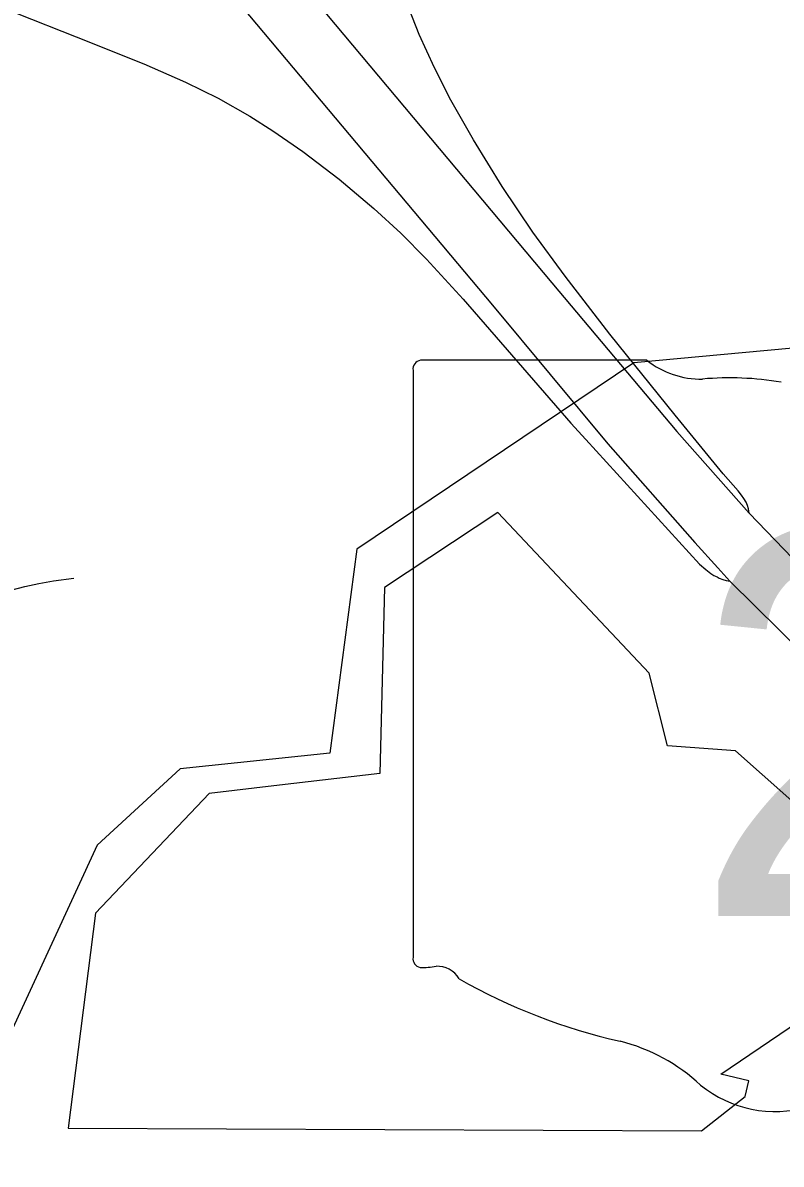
# Model space of a CAD drawing. Extents: x 0 to 34, y 0 to 22.
# Drawn here: x 8.3059 to 8.4353, y 14.8308 to 15.0254 of the extents above; entities that cross this region are included whole.
import ezdxf

# ---------------------------------------------------------------- set-up
doc = ezdxf.new("R2010")
doc.units = 0
for name, color, linetype in [('GM_X_Interchange_Ramps', 7, 'Continuous'), ('GM_X_Minor_Lake', 7, 'Continuous'), ('GM_X_Minor_River', 7, 'Continuous'), ('GM_X_State_Location', 7, 'Continuous'), ('GM_X_State_Route', 7, 'Continuous'), ('GM_X_State_Shield', 7, 'Continuous'), ('GM_X_Township_Road', 7, 'Continuous')]:
    doc.layers.add(name, color=color, linetype=linetype)

msp = doc.modelspace()

# ---------------------------------------------------------------- linework, layer by layer
at = {"layer": 'GM_X_Interchange_Ramps'}
for points in [[(8.294771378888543, 15.031026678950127), (8.314984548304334, 15.02300791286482), (8.326520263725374, 15.018384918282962), (8.333631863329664, 15.01526252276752), (8.339196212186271, 15.012503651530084), (8.344602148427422, 15.009443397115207), (8.348538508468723, 15.006954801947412), (8.353652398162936, 15.003425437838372), (8.359841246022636, 14.998724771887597), (8.365790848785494, 14.993732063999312), (8.370348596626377, 14.989509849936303), (8.374726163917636, 14.985104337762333), (8.381033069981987, 14.978241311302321), (8.39938522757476, 14.957139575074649), (8.401929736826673, 14.954303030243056), (8.42131958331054, 14.933077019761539), (8.422416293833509, 14.932151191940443), (8.423264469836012, 14.931504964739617), (8.423792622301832, 14.931163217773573), (8.424327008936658, 14.930896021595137), (8.424699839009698, 14.930697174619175), (8.4252839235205, 14.930476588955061), (8.425899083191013, 14.930305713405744), (8.426504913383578, 14.930187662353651)], [(8.429795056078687, 14.941797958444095), (8.42967390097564, 14.942490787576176), (8.429506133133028, 14.943071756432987), (8.429276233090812, 14.943634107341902), (8.428894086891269, 14.944246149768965), (8.428515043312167, 14.944824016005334), (8.42790299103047, 14.945557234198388), (8.425349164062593, 14.948465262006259), (8.41715328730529, 14.958478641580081), (8.406005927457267, 14.972285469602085), (8.398400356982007, 14.982152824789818), (8.392904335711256, 14.989708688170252), (8.387684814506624, 14.997460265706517), (8.382766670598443, 15.005404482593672), (8.378929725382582, 15.012180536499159), (8.376090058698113, 15.017723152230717), (8.373505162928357, 15.023390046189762), (8.371230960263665, 15.029184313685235)]]:
    msp.add_lwpolyline(points, dxfattribs=at)
at = {"layer": 'GM_X_Minor_Lake'}
for points in [[(8.349663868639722, 14.895365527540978), (8.337659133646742, 14.8939678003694), (8.318295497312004, 14.873575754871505), (8.313646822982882, 14.836905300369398), (8.421681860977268, 14.836459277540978), (8.429143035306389, 14.842298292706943), (8.4297339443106, 14.844955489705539), (8.424987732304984, 14.846133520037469), (8.44334000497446, 14.8585454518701), (8.451725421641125, 14.860763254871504), (8.452071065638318, 14.85600567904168), (8.447211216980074, 14.842159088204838), (8.44601803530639, 14.835132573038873), (8.449793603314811, 14.831299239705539), (8.453038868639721, 14.832796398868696), (8.467927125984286, 14.865393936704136), (8.427491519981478, 14.901268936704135), (8.41589492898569, 14.90211742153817), (8.412753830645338, 14.91450473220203), (8.386900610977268, 14.941899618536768)], [(8.386900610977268, 14.941899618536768), (8.367593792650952, 14.929114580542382), (8.366786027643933, 14.897358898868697), (8.349663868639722, 14.895365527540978)]]:
    msp.add_lwpolyline(points, dxfattribs=at)
at = {"layer": 'GM_X_Minor_River'}
msp.add_lwpolyline([(8.551256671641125, 14.989722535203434), (8.511473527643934, 14.991156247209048), (8.497661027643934, 14.975476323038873), (8.410105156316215, 14.967396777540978), (8.362887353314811, 14.935616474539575), (8.358252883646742, 14.900847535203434), (8.332744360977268, 14.898189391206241), (8.318572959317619, 14.885175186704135), (8.303105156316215, 14.85163067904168), (8.288548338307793, 14.761784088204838), (8.252197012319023, 14.733342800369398), (8.25170742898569, 14.718703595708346)], dxfattribs=at)
at = {"layer": 'GM_X_State_Route'}
for points in [[(8.176888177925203, 15.242264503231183), (8.196619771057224, 15.218509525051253), (8.20057479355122, 15.213886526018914), (8.219862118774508, 15.190954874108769), (8.263587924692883, 15.138837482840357), (8.309634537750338, 15.0840326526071), (8.317438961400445, 15.074758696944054), (8.319045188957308, 15.072851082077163), (8.354752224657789, 15.030411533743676), (8.396129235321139, 14.981031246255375), (8.417473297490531, 14.955716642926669), (8.429795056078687, 14.941797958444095)], [(8.309026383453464, 15.06894477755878), (8.310622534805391, 15.06704127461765), (8.312222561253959, 15.065136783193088), (8.340948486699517, 15.030886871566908), (8.386010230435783, 14.977259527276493), (8.405707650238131, 14.953619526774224), (8.420530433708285, 14.936758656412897), (8.424441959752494, 14.932430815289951), (8.426504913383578, 14.930187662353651), (8.4561038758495, 14.900939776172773), (8.466626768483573, 14.891731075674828), (8.478550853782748, 14.881761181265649), (8.488241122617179, 14.87397853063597), (8.498130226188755, 14.866450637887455), (8.509482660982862, 14.858288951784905), (8.52102149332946, 14.850388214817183), (8.531432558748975, 14.843599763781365), (8.542008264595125, 14.8370722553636), (8.554087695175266, 14.830029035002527), (8.567683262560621, 14.822501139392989), (8.585535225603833, 14.813040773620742), (8.61858590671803, 14.795723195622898), (8.63559901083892, 14.786809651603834)], [(8.429795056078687, 14.941797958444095), (8.444661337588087, 14.92638486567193), (8.446795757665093, 14.924266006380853), (8.453491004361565, 14.917620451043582), (8.461435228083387, 14.910182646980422), (8.470737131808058, 14.901927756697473), (8.48261152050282, 14.891898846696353), (8.494700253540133, 14.882130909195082), (8.504564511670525, 14.874556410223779), (8.51462758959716, 14.867249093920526), (8.526157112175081, 14.859326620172), (8.539174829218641, 14.85083560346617), (8.549759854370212, 14.844305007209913), (8.559170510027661, 14.838840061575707), (8.57143323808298, 14.832116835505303), (8.614049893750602, 14.809731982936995), (8.63517957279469, 14.798668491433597), (8.647060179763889, 14.792448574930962), (8.69114326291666, 14.769510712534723), (8.712036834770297, 14.75851556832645), (8.739243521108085, 14.744196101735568), (8.770917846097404, 14.727704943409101), (8.792895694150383, 14.71613501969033), (8.821798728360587, 14.701045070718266)]]:
    msp.add_lwpolyline(points, dxfattribs=at)
at = {"layer": 'GM_X_State_Shield'}
for p, q in [((8.412366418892, 14.967832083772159), (8.373758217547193, 14.967832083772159)), ((8.372460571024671, 14.966110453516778), (8.372460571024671, 14.866050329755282))]:
    msp.add_line(p, q, dxfattribs=at)
for centre, radius, start, end in [((8.373970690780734, 14.966323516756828), 0.001527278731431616, 98.1301027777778, 188.13010277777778), ((8.421560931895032, 14.979448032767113), 0.014813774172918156, 231.61950555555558, 271.11188333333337), ((8.426472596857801, 14.911657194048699), 0.053181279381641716, 80.48669166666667, 94.98826944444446), ((8.373984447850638, 14.86583130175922), 0.0015408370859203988, 171.9583861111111, 258.30661388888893), ((8.374218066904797, 14.876068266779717), 0.011758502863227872, 267.33899444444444, 280.6038555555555), ((8.376623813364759, 14.860277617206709), 0.00423985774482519, 29.748380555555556, 93.27174722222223), ((8.430153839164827, 14.950177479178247), 0.10096071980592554, 240.41292222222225, 257.1985), ((8.40005387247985, 14.821097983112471), 0.031588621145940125, 47.184155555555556, 75.83597222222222), ((8.43421881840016, 14.85978115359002), 0.02004484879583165, 230.70037222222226, 286.29183611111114)]:
    msp.add_arc(centre, radius, start, end, dxfattribs=at)
at = {"layer": 'GM_X_Township_Road'}
msp.add_lwpolyline([(8.303865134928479, 14.928640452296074), (8.306204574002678, 14.929258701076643), (8.308631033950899, 14.929789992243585), (8.311100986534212, 14.930231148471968), (8.314586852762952, 14.930715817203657)], dxfattribs=at)

# ---------------------------------------------------------------- texts
at = {"layer": 'GM_X_State_Location'}
msp.add_text('2', height=9.46969696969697e-05, rotation=1e-05, dxfattribs=at).set_placement((8.422629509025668, 14.90253901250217))
at = {"layer": 'GM_X_State_Shield'}
msp.add_text('2', height=0.06591810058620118, dxfattribs=at).set_placement((8.4200842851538, 14.873106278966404))

doc.saveas('drawing.dxf')
